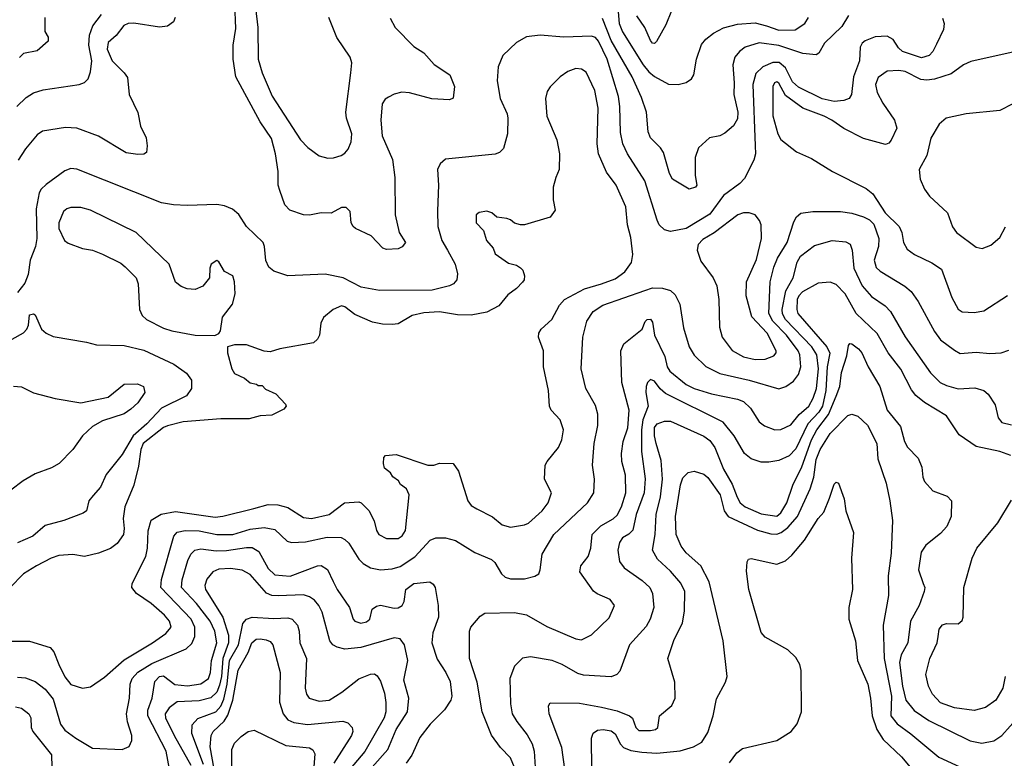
# Model space of a CAD drawing. Extents: x 997026 to 1115308, y 536381 to 619039.
# Tile 259 of 484: x 1048236 to 1053228, y 554420 to 558164. Entities that reach past the tile are written whole.
import ezdxf

# ---------------------------------------------------------------- set-up
doc = ezdxf.new("R2010")
doc.units = 0

msp = doc.modelspace()

# ---------------------------------------------------------------- linework, layer by layer
at = {"layer": '0CON20XD'}
for points in [[(1050115, 558172.5), (1050138.8, 558125), (1050235, 558028), (1050285.5, 557995.5), (1050337, 557937), (1050416.2, 557885), (1050441.2, 557825), (1050433, 557767), (1050415, 557757.5), (1050325, 557763.8), (1050212.7, 557792.7), (1050173, 557797), (1050135, 557787.5), (1050105, 557772), (1050088.8, 557761.2), (1050073, 557737), (1050066.9, 557655), (1050073.5, 557575), (1050126.3, 557456.3), (1050138.5, 557365), (1050140, 557175), (1050160, 557085), (1050192.5, 557035), (1050175, 557012.5), (1050155, 557002.5), (1050095, 557000), (1050076.4, 557006.4), (1050017.9, 557067.9), (1049938.8, 557105), (1049926.2, 557115), (1049916.2, 557135), (1049911.7, 557191.7), (1049891.7, 557211.7), (1049868.3, 557211.7), (1049815, 557183.8), (1049765, 557184.3), (1049705, 557173.1), (1049675, 557175.7), (1049605, 557198), (1049580.8, 557225), (1049555, 557297.5), (1049547.1, 557325), (1049545.7, 557394.3), (1049532.9, 557485), (1049512.4, 557562.4), (1049455.9, 557645.9), (1049331.1, 557875), (1049317.5, 557965), (1049317.5, 558035), (1049330.9, 558119.1), (1049327.1, 558245)], [(1049431.6, 558225), (1049443.8, 558125), (1049444.8, 557965), (1049465, 557894.4), (1049516, 557776), (1049659.6, 557555), (1049696, 557516), (1049754, 557474), (1049797.6, 557462.4), (1049826.4, 557463.6), (1049865, 557475.7), (1049885, 557488), (1049901.3, 557508.7), (1049916.5, 557545), (1049919.2, 557585), (1049892.5, 557665), (1049889.1, 557695), (1049914.6, 557895.4), (1049919.5, 557945), (1049911.1, 557975), (1049844.3, 558074.3), (1049802.5, 558175)], [(1051269.2, 558225), (1051275.6, 558145), (1051291.9, 558101.9), (1051396.6, 557935), (1051425, 557900.3), (1051455, 557875.9), (1051525, 557836.8), (1051574, 557836), (1051615, 557845.6), (1051642.5, 557865), (1051653.1, 557885), (1051667.3, 557965), (1051692.1, 558037.9), (1051714.4, 558065), (1051754.2, 558095.8), (1051805, 558122.3), (1051875, 558141.2), (1051965, 558148.3), (1052023.2, 558133.2), (1052085, 558110.4), (1052167.4, 558112.6), (1052216.2, 558145), (1052235.3, 558175)], [(1051540.6, 558209.4), (1051511.3, 558138.7), (1051465, 558053.3), (1051455, 558044.2), (1051445, 558046), (1051435, 558058), (1051405.5, 558125), (1051365, 558184.3)], [(1048221.5, 557725), (1048269.5, 557770.5), (1048305, 557792.7), (1048355, 557809.4), (1048538, 557835), (1048564.2, 557845.8), (1048583.5, 557865), (1048595, 557900), (1048600.8, 557955), (1048585.8, 558035), (1048590, 558085), (1048606.7, 558133.3), (1048650.1, 558189.9)], [(1048362.5, 558175), (1048362.5, 558105), (1048380, 558075), (1048380, 558055), (1048323.6, 558006.4), (1048255, 557992.5), (1048235, 557972.5)], [(1049024.2, 558175), (1049015, 558153.8), (1048985, 558132), (1048945, 558125.8), (1048815, 558147.5), (1048785, 558145.5), (1048763.1, 558135)], [(1052915, 558171.9), (1052922.5, 558145), (1052919.2, 558115), (1052885, 558040), (1052866.3, 558003.7), (1052847.6, 557982.4), (1052808.4, 557971.6), (1052712.4, 558002.4), (1052691.4, 558021.4), (1052663.9, 558063.9), (1052635, 558081.3), (1052572.9, 558077.1), (1052522.6, 558057.4), (1052507.3, 558045), (1052497.8, 558025), (1052493.7, 557956.3), (1052462.9, 557875), (1052453.8, 557785), (1052441.9, 557765), (1052415, 557754.2), (1052365, 557750.2), (1052305, 557762.6), (1052185, 557822.4), (1052155, 557849.2), (1052119.5, 557919.5), (1052087.4, 557947.4), (1052055, 557947), (1052004.5, 557925.5), (1051969, 557891), (1051953.7, 557835), (1051964.8, 557524.8), (1051965.8, 557485), (1051958.6, 557451.4), (1051910.2, 557359.8), (1051886.4, 557333.6), (1051805, 557273.1), (1051735, 557177.7), (1051615, 557106.3), (1051535, 557090), (1051505, 557099.1), (1051478.5, 557125), (1051467.6, 557147.6), (1051405, 557346.9), (1051318.2, 557485), (1051293.5, 557535), (1051281.8, 557591.8), (1051278.4, 557725), (1051271.2, 557775), (1051215.2, 557965), (1051170.4, 558055), (1051155, 558073.3), (1051135, 558080), (1050995, 558075.3), (1050875, 558086.5), (1050805, 558076.7), (1050755, 558048.6), (1050685, 557982), (1050661.5, 557925), (1050656.2, 557855), (1050672.1, 557765), (1050707.7, 557687.7), (1050711.5, 557665), (1050709.6, 557585), (1050688.6, 557511.4), (1050668.9, 557491.1), (1050647.2, 557482.8), (1050395, 557456.7), (1050367.3, 557432.7), (1050354.6, 557405.4), (1050360, 557325), (1050353.5, 557195), (1050356.3, 557116.3), (1050376.5, 557045), (1050405.2, 556995.2)], [(1052438, 558185), (1052405, 558129.2), (1052316.9, 558045), (1052287.5, 557995), (1052275, 557986), (1052207.3, 557992.7), (1052085, 558033.2), (1051985, 558046.8), (1051914.2, 558025), (1051885, 558003.1), (1051862.2, 557975), (1051850.9, 557935), (1051858.9, 557845), (1051857.1, 557785), (1051876.8, 557695), (1051875, 557661.2), (1051855, 557625.8), (1051810.3, 557589.7), (1051785, 557575.8), (1051733.3, 557565), (1051678, 557515), (1051660, 557465), (1051660, 557375), (1051668.8, 557325), (1051662.5, 557315), (1051630, 557305), (1051546.2, 557355), (1051530, 557385), (1051500.3, 557490.3), (1051484.5, 557514.5), (1051433.5, 557565), (1051422.5, 557595), (1051414.5, 557695), (1051389.4, 557769.4), (1051341.1, 557875), (1051235, 558058.7), (1051190.8, 558170.8)], [(1048763.1, 558135), (1048725.3, 558084.7), (1048685, 558049.4), (1048679.6, 558015), (1048705, 557956.2), (1048766, 557895), (1048781.7, 557871.7), (1048790.8, 557785), (1048834.4, 557694.4), (1048848, 557625), (1048876.7, 557565), (1048882.5, 557525), (1048878.3, 557491.7), (1048865, 557482.5), (1048835, 557481.2), (1048775, 557490), (1048635, 557574.3), (1048525, 557614.6), (1048467.6, 557617.6), (1048351.5, 557598.5), (1048325, 557580.8), (1048265, 557508.9), (1048227.4, 557452.6)], [(1053278.8, 558001.2), (1053057.6, 557952.4), (1053022, 557935), (1052959.5, 557890.5), (1052875, 557862.9), (1052835, 557856.9), (1052805, 557860.4), (1052725, 557901.3), (1052693.4, 557906.6), (1052635, 557902.5), (1052588.7, 557871.3), (1052574.5, 557835), (1052583.5, 557795), (1052611.5, 557741.5), (1052672, 557655), (1052683.8, 557615), (1052655, 557553.3), (1052642.3, 557537.7), (1052625, 557531.2), (1052515, 557562), (1052415, 557612), (1052353.8, 557655), (1052314.2, 557675), (1052206, 557716), (1052119.4, 557779.4), (1052085, 557843.3), (1052075, 557850), (1052063.6, 557845), (1052054, 557825), (1052055, 557677.5), (1052080, 557585), (1052095, 557556.2), (1052175, 557494), (1052251.3, 557461.3), (1052356.2, 557395), (1052527.7, 557307.7), (1052561.5, 557281.5), (1052624.7, 557185), (1052695.6, 557115), (1052708.9, 557085), (1052716.5, 557035), (1052735, 557001.4), (1052773.4, 556973.4), (1052861.1, 556931.1), (1052909.1, 556899.1), (1052962.2, 556755), (1052995, 556697.5), (1053015, 556682.9), (1053075, 556680), (1053125, 556687.5), (1053245, 556766)], [(1048554.3, 554775.7), (1048595, 554782), (1048665, 554830.6), (1048765, 554918.2), (1048908.9, 555005), (1048976.9, 555053.1), (1049003.3, 555085), (1048996.2, 555115), (1048970.4, 555145), (1048902.9, 555205), (1048828.9, 555255), (1048804.4, 555285), (1048806.9, 555305), (1048875, 555443.3), (1048883.6, 555485), (1048886.6, 555573.4), (1048903.1, 555626.9), (1048952.4, 555657.6), (1049025, 555670.7), (1049227.7, 555642.3), (1049265, 555646.5), (1049423.1, 555686.9), (1049495, 555706.4), (1049545, 555704.5), (1049595, 555691.9), (1049675, 555640.4), (1049715, 555635.4), (1049805, 555656.4), (1049882.5, 555715), (1049955, 555720), (1049967.5, 555715), (1050006.1, 555676.1), (1050033, 555623), (1050044.3, 555575), (1050056, 555555), (1050095, 555533.3), (1050155, 555533.5), (1050175, 555547.1), (1050192.2, 555575), (1050210, 555755), (1050196.4, 555786.4), (1050167, 555807), (1050156.4, 555826.4), (1050127, 555847), (1050116.4, 555866.4), (1050085, 555890), (1050080, 555915), (1050082.5, 555945), (1050090, 555955), (1050145, 555960), (1050305, 555906.2), (1050335, 555906.2), (1050365, 555916.2), (1050433.6, 555913.6), (1050460.8, 555875), (1050507.5, 555725), (1050525, 555702), (1050553.3, 555685), (1050633.2, 555643.2), (1050682.6, 555602.6), (1050725, 555591.4), (1050795, 555602.5), (1050815, 555611.5), (1050885.6, 555675), (1050915.6, 555715), (1050932.5, 555765), (1050897.1, 555835), (1050900, 555905), (1050910, 555925), (1050968.6, 555995), (1050984.3, 556035), (1050992.5, 556085), (1050975.7, 556135), (1050930.8, 556185), (1050921.4, 556205), (1050917.5, 556285), (1050891.1, 556405), (1050891.4, 556485), (1050866, 556555), (1050868, 556575), (1050880, 556595), (1050934.2, 556645), (1050972.2, 556717.8), (1050997.5, 556745), (1051100.4, 556799.6), (1051186, 556825), (1051255, 556850.9), (1051304.6, 556885.4), (1051337.2, 556932.8), (1051344.2, 556974.2), (1051335, 557060), (1051317.5, 557125), (1051310, 557215), (1051260.6, 557325), (1051211.7, 557391.7), (1051171.2, 557485), (1051164.6, 557535), (1051169.3, 557715), (1051152.5, 557805), (1051108.1, 557898.1), (1051085, 557914), (1051055, 557917.5), (1051015, 557900.8), (1050975.5, 557874.5), (1050925.5, 557824.5), (1050910, 557800), (1050902.2, 557765), (1050908.6, 557675), (1050960, 557555), (1050972.9, 557485), (1050971.4, 557405), (1050954, 557364), (1050941.1, 557315), (1050941.2, 557251.2), (1050950.7, 557199.3), (1050925, 557163.3), (1050796.1, 557123.9), (1050775, 557123.8), (1050745, 557133.3), (1050725, 557150), (1050705, 557156.7), (1050655, 557162.5), (1050630, 557185), (1050605, 557193.3), (1050565, 557187.5), (1050550, 557175), (1050550, 557135), (1050587.5, 557095), (1050603.3, 557045), (1050636.1, 557006.1), (1050647, 556977), (1050715, 556930), (1050755, 556920), (1050775, 556906.7), (1050786.7, 556895), (1050796.1, 556866.1), (1050793.3, 556845), (1050785, 556833.3), (1050755, 556801.2), (1050710.3, 556769.7), (1050665.7, 556714.3), (1050605, 556682), (1050525, 556667.1), (1050455, 556667.8), (1050365, 556683.1), (1050285, 556678.5), (1050225, 556664.4), (1050155, 556622), (1050125, 556619.2), (1050075, 556620.8), (1050025, 556630.6), (1049935, 556670), (1049885, 556708.1), (1049867, 556713), (1049825, 556695.7), (1049776, 556655), (1049762.5, 556625), (1049756.2, 556565), (1049745.8, 556544.2), (1049725, 556526.7), (1049555, 556496.2), (1049505, 556480), (1049475, 556483.3), (1049385, 556516.2), (1049325, 556516.2), (1049290, 556505), (1049290, 556475), (1049312, 556395), (1049325, 556370), (1049375, 556347.5), (1049405, 556322.5), (1049437, 556317), (1049445, 556310), (1049465, 556310), (1049481.7, 556291.7), (1049535, 556267.5), (1049583.3, 556215), (1049586.7, 556205), (1049575, 556190), (1049515, 556160), (1049455, 556156.2), (1049399.5, 556140.5), (1049255, 556140), (1049065, 556125.3), (1048985, 556106), (1048965, 556097.2), (1048862.6, 556015), (1048850, 555985), (1048838.8, 555901.2), (1048814.6, 555805), (1048769.1, 555695), (1048760.4, 555635), (1048765.7, 555585), (1048761.4, 555555), (1048730.7, 555509.3), (1048696.3, 555483.7), (1048635, 555458.9), (1048565, 555443.3), (1048505, 555453.1), (1048435, 555447.8), (1048396.2, 555435), (1048321.2, 555395), (1048255.5, 555354.5), (1048185.5, 555284.5)], [(1053272.1, 557737.9), (1053205, 557704), (1053035, 557687.5), (1052933.3, 557665), (1052898, 557635), (1052856.4, 557563.6), (1052834.6, 557475.4), (1052796.7, 557405), (1052801.9, 557355), (1052823.1, 557305), (1052848.9, 557268.9), (1052939.5, 557185), (1052964.8, 557114.8), (1052985, 557085.5), (1053085, 557010.4), (1053115.4, 557004.6), (1053159.2, 557020.8), (1053205, 557060), (1053235, 557113.8)], [(1050405.2, 556995.2), (1050444.2, 556924.2), (1050455.4, 556875), (1050452.1, 556845), (1050435.5, 556825), (1050415.7, 556815), (1050327.2, 556792.8), (1050060.7, 556790.7), (1049967.6, 556807.6), (1049875.9, 556855.9), (1049785, 556874.5), (1049595, 556866.2), (1049525, 556889.5), (1049499.5, 556909.5), (1049484, 556944), (1049476.9, 557015), (1049469.6, 557035), (1049386.2, 557115), (1049346.4, 557176.4), (1049315, 557203.1), (1049275, 557220.8), (1049235, 557227.1), (1049085, 557221.5), (1049015, 557226.4), (1048955, 557236.2), (1048525, 557406.4), (1048495, 557409.1), (1048465, 557398.5), (1048370.5, 557329.5), (1048344.6, 557305.4), (1048333.8, 557286.2), (1048320, 557205), (1048322.4, 557055), (1048316.2, 557013.8), (1048288.2, 556945), (1048278.2, 556871.8), (1048261.5, 556828.5), (1048225, 556781.2)], [(1049225, 556563.3), (1049245, 556572.5), (1049253.9, 556586.1), (1049264.1, 556655.9), (1049315, 556722.5), (1049327.8, 556775), (1049325.7, 556835), (1049316, 556865), (1049275, 556887.5), (1049245, 556937.5), (1049235, 556943.3), (1049207.5, 556925), (1049200, 556905), (1049197.5, 556855), (1049165, 556813.3), (1049125, 556796.2), (1049085, 556800), (1049055, 556812), (1049025, 556833.8), (1048994.1, 556924.1), (1048826.7, 557085), (1048595, 557199.2), (1048545, 557212.5), (1048495, 557212.5), (1048475, 557205.8), (1048458.3, 557191.7), (1048434.1, 557134.1), (1048434.3, 557105), (1048463.8, 557045), (1048482.1, 557032.1), (1048555, 557004), (1048605, 556996.2), (1048655.9, 556975.9), (1048749.2, 556929.2), (1048770.5, 556910.5), (1048826.7, 556855), (1048836.2, 556825), (1048842.5, 556695), (1048856, 556665), (1048878.8, 556645), (1048965, 556600), (1049007, 556587), (1049125, 556564.4), (1049225, 556563.3)], [(1048755, 554464.2), (1048791.2, 554478.8), (1048805, 554510), (1048804.4, 554535), (1048782.5, 554605), (1048778.2, 554645), (1048792, 554725), (1048795.3, 554795), (1048805.9, 554825), (1048835, 554856.2), (1048905, 554900.2), (1049080.5, 554975), (1049108.6, 555001.4), (1049123.3, 555036.7), (1049124.3, 555085), (1049105.2, 555125), (1048951.6, 555285), (1048955.4, 555325.4), (1049018.2, 555545), (1049035, 555565.8), (1049074.8, 555575.2), (1049145, 555572.1), (1049236.1, 555553.9), (1049316.2, 555553.8), (1049405, 555581), (1049475, 555590), (1049528.8, 555578.8), (1049591.2, 555521.2), (1049614, 555514), (1049685, 555517.5), (1049795, 555541.1), (1049865, 555538.9), (1049885, 555529.6), (1049905, 555510), (1049955, 555429.4), (1049977.1, 555407.1), (1050015, 555384.5), (1050065, 555374.6), (1050125, 555379.4), (1050165, 555392.4), (1050238.9, 555441.1), (1050316.5, 555525), (1050345, 555536.7), (1050395, 555536.9), (1050445, 555524.6), (1050543.4, 555463.4), (1050627.9, 555427.9), (1050645, 555413.1), (1050679.1, 555355), (1050698.1, 555338.1), (1050725, 555328.9), (1050795, 555329.2), (1050847.4, 555342.6), (1050867.5, 555355), (1050875.6, 555375), (1050885.5, 555455), (1050944.7, 555555), (1051114.5, 555715), (1051147.5, 555765), (1051149.5, 555835), (1051139.5, 555905), (1051149.3, 556015), (1051166.4, 556106.4), (1051166.4, 556163.6), (1051155, 556208), (1051106.5, 556295), (1051083.5, 556395), (1051090.9, 556555), (1051110.8, 556635), (1051143.8, 556685), (1051193.2, 556716.8), (1051405, 556790.8), (1051445, 556804.2), (1051495, 556803.4), (1051535, 556791.5), (1051559.9, 556769.9), (1051582.3, 556722.3), (1051602, 556602), (1051630.4, 556505), (1051655, 556463.1), (1051715.3, 556405.3), (1051785, 556370.6), (1051935, 556336.1), (1052085, 556292.3), (1052120.8, 556305), (1052158.8, 556331.2), (1052185.3, 556364.7), (1052197.3, 556405), (1052191.2, 556465), (1052183.4, 556485), (1052124, 556565), (1052053.7, 556635), (1052033.8, 556675), (1052041.5, 556835), (1052059.7, 556910.3), (1052078.4, 556955), (1052127.8, 557035), (1052161.2, 557138.8), (1052175, 557164), (1052196.6, 557183.4), (1052257.4, 557192.6), (1052398, 557192), (1052455, 557183.3), (1052515, 557164.8), (1052545, 557148.8), (1052567.2, 557127.2), (1052591.2, 557055), (1052590.4, 557015), (1052568.7, 556945), (1052578.5, 556908.5), (1052599.1, 556889.1), (1052723.3, 556813.3), (1052755.7, 556785.7), (1052791.2, 556735), (1052873.8, 556583.8), (1052905, 556541.8), (1052975, 556488.2), (1053005, 556472.7), (1053085, 556478.5), (1053155, 556472.3), (1053212.5, 556475), (1053251.4, 556488.6)], [(1051965, 556440.8), (1052015, 556443.1), (1052059.2, 556460.8), (1052071.9, 556475), (1052072.2, 556485), (1052025.7, 556575), (1051947.8, 556657.8), (1051920, 556765), (1051920.6, 556835), (1051971.1, 556948.9), (1051997.1, 557055), (1051994.5, 557124.5), (1051986.3, 557146.3), (1051964.5, 557174.5), (1051935, 557185.6), (1051905, 557185.5), (1051877.5, 557175), (1051756.3, 557083.7), (1051699.3, 557050.7), (1051676.5, 557025), (1051670.6, 556995), (1051689.7, 556939.7), (1051752, 556855), (1051770.8, 556815), (1051781.1, 556745), (1051784.5, 556605.5), (1051797.5, 556555), (1051847.9, 556487.9), (1051905.6, 556454.4), (1051965, 556440.8)], [(1050761.7, 554331.7), (1050725, 554421.9), (1050674.5, 554475), (1050627.7, 554537.7), (1050580.6, 554655), (1050555.6, 554805.6), (1050516.2, 554925), (1050516.7, 555065), (1050523.3, 555085), (1050570.3, 555139.7), (1050595, 555155.8), (1050745, 555159.4), (1050805, 555147.5), (1050908.6, 555088.6), (1051055, 555025.6), (1051085, 555020), (1051135, 555045.8), (1051225, 555131.2), (1051251.2, 555195), (1051230, 555225), (1051163.6, 555253.6), (1051145, 555267.5), (1051075.8, 555365), (1051081.4, 555395), (1051117.4, 555442.6), (1051131.4, 555485), (1051138.1, 555555), (1051181.6, 555598.4), (1051245, 555634.2), (1051265, 555652.5), (1051287.5, 555695), (1051308.6, 555765), (1051307.3, 555855), (1051289.2, 555925), (1051287.9, 555965), (1051296.4, 556025), (1051318.6, 556095), (1051325.3, 556185), (1051288.5, 556325), (1051284.4, 556485), (1051299.7, 556520.3), (1051392.5, 556595), (1051406.4, 556633.6), (1051417.5, 556645), (1051435, 556646.7), (1051445, 556630), (1051454.2, 556565), (1051506.5, 556456.5), (1051518.4, 556405), (1051531.8, 556381.8), (1051615, 556314.1), (1051655, 556294.7), (1051743.4, 556266.6), (1051875, 556240.8), (1051905, 556228.8), (1051941.5, 556195), (1051985.7, 556125), (1052012, 556105), (1052065, 556084.6), (1052095, 556086.2), (1052145, 556109.6), (1052188, 556162), (1052236.4, 556205), (1052259.6, 556245), (1052275.4, 556295), (1052285.8, 556395), (1052277.3, 556465), (1052252.5, 556505), (1052119.3, 556645), (1052103.8, 556673.8), (1052101.7, 556695), (1052120.8, 556789.2), (1052157.3, 556855), (1052178.1, 556935), (1052195, 556964.6), (1052265, 557020), (1052355, 557044), (1052425, 557037.5), (1052446.2, 557026.2), (1052456.1, 556996.1), (1052465.8, 556905), (1052506.8, 556815), (1052555, 556760.4), (1052623.6, 556713.6), (1052651.8, 556685), (1052725, 556555.6), (1052853.1, 556373.1), (1052903.1, 556325), (1052935, 556309.6), (1052995, 556292.3), (1053078, 556298), (1053125, 556284.4), (1053145.6, 556265), (1053182.2, 556212.2), (1053197.5, 556145), (1053215, 556122.5), (1053265, 556111.1)], [(1053261.4, 555955), (1053205, 555975.3), (1053085, 556000.8), (1052999.1, 556059.1), (1052935.7, 556155.7), (1052823.4, 556223.4), (1052779, 556259), (1052757.4, 556287.4), (1052702.7, 556392.7), (1052639.7, 556475), (1052583.6, 556573.6), (1052477.7, 556675), (1052422, 556775), (1052375, 556822.3), (1052345, 556833.1), (1052285, 556829.3), (1052205, 556784.8), (1052185.8, 556765), (1052178, 556745), (1052175.7, 556695.7), (1052181.7, 556675), (1052329, 556505), (1052343.3, 556473.3), (1052330, 556405), (1052322.8, 556285), (1052305.8, 556205), (1052287.2, 556175), (1052232.3, 556115), (1052170.9, 555989.1), (1052136.5, 555953.5), (1052085, 555929.2), (1052035, 555920.5), (1051995, 555921.1), (1051945, 555937.8), (1051910.9, 555965), (1051859.1, 556055), (1051803.2, 556123.2), (1051509.7, 556269.7), (1051482.8, 556292.8), (1051455, 556332.1), (1051435, 556340.4), (1051419.3, 556325), (1051412.7, 556305), (1051411.4, 556275), (1051423, 556205), (1051394.7, 556135.3), (1051387.9, 556085), (1051388.7, 555975), (1051406.6, 555836.6), (1051402.9, 555765), (1051361, 555655), (1051345, 555576.2), (1051325, 555555.6), (1051292.1, 555537.9), (1051276.9, 555513.1), (1051268.5, 555475), (1051277.4, 555417.4), (1051300.6, 555385), (1051391.3, 555321.3), (1051431.2, 555285), (1051444.6, 555255), (1051450.4, 555185), (1051433.1, 555125), (1051411.8, 555088.2), (1051327.1, 554995), (1051278.3, 554861.7), (1051263.8, 554845), (1051235, 554833.1), (1051095, 554840.4), (1051065, 554849.6), (1050987.1, 554895), (1050935, 554915.3), (1050825, 554934.6), (1050785, 554927.3), (1050744, 554886), (1050721.1, 554825), (1050724, 554695), (1050733.3, 554645), (1050755.7, 554605.7), (1050808.2, 554538.2), (1050833.5, 554493.5), (1050845.2, 554455.2), (1050849.8, 554375)], [(1048155, 556521.4), (1048255, 556576.7), (1048272.5, 556595), (1048280, 556615), (1048285, 556667.5), (1048305, 556673.3), (1048315, 556667.5), (1048346.2, 556595), (1048370, 556575), (1048405, 556558), (1048575, 556529.4), (1048625, 556515.5), (1048765, 556512.5), (1048865, 556489.4), (1049017, 556417), (1049082.4, 556372.4), (1049106.7, 556336.7), (1049107.1, 556295), (1049082, 556258), (1048955, 556194.8), (1048881, 556115), (1048811.2, 556055), (1048755, 555960.5), (1048675, 555858.6), (1048645.6, 555795), (1048608.2, 555751.8), (1048585.8, 555724.2), (1048573.8, 555675), (1048558.3, 555661.7), (1048458.8, 555625), (1048365, 555600.6), (1048302.5, 555545), (1048225, 555511.2)], [(1050999.1, 554365), (1050984.6, 554475), (1050920, 554645), (1050917.5, 554685), (1050925, 554700), (1051075, 554699.6), (1051185, 554679.3), (1051265, 554661.1), (1051328, 554635), (1051343.3, 554623.3), (1051360, 554575), (1051375, 554560.6), (1051435, 554560), (1051460, 554565), (1051471.2, 554575), (1051480, 554635), (1051542.4, 554687.6), (1051560, 554725), (1051557.1, 554805), (1051522.5, 554925), (1051553, 555017), (1051595.7, 555105.7), (1051607.3, 555165), (1051607.7, 555265), (1051588.3, 555308.3), (1051535, 555369.1), (1051469.9, 555429.9), (1051444, 555474), (1051458.3, 555555), (1051462.4, 555655), (1051485.2, 555745), (1051494.8, 555835), (1051488.8, 555928.8), (1051462.5, 556015), (1051453.9, 556055), (1051455, 556096.7), (1051468, 556115), (1051505, 556129.6), (1051535, 556128.2), (1051705, 556052.3), (1051735, 556030), (1051760.8, 555995), (1051805, 555885.6), (1051849, 555809), (1051872.9, 555742.9), (1051889.4, 555715), (1051915, 555694.7), (1051995, 555658.2), (1052075, 555647.6), (1052095.7, 555664.3), (1052124.8, 555715), (1052156.4, 555805), (1052202.3, 555897.7), (1052250.4, 556035), (1052278, 556085), (1052337, 556163), (1052375.5, 556255.5), (1052393.8, 556305), (1052402.1, 556375), (1052429.1, 556460.9), (1052437.5, 556512.5), (1052445, 556523.3), (1052455, 556520.8), (1052488.6, 556495), (1052505.6, 556475), (1052537.5, 556405), (1052597.3, 556305), (1052633.8, 556185), (1052702.2, 556102.2), (1052722.5, 556025), (1052737.4, 555997.4), (1052791.3, 555941.3), (1052810.8, 555895), (1052815.6, 555845), (1052823.6, 555823.6), (1052866.2, 555775), (1052938.3, 555748.3), (1052960, 555725), (1052958.2, 555645), (1052936.7, 555595), (1052905, 555559.4), (1052829.5, 555500.5), (1052807.3, 555465), (1052792.9, 555375), (1052817.5, 555305), (1052824.5, 555285), (1052821.8, 555265), (1052796.4, 555195), (1052753.3, 555115), (1052739.3, 555005), (1052704.8, 554945), (1052696.6, 554905), (1052711.2, 554785), (1052728.8, 554715), (1052771.3, 554661.3), (1052845, 554611.3), (1053055, 554508.2), (1053115, 554497.1), (1053175, 554507.5), (1053215, 554535.5), (1053300.9, 554629.1)], [(1048205, 556305.7), (1048245, 556302.9), (1048305, 556272.9), (1048415, 556243.8), (1048545, 556221.2), (1048685, 556250), (1048765, 556315.7), (1048832.7, 556317.3), (1048864.2, 556304.2), (1048870.8, 556275), (1048835, 556221.2), (1048799.5, 556190.5), (1048765, 556165.8), (1048655, 556131.2), (1048605, 556102), (1048553.8, 556055), (1048506, 555985), (1048435.5, 555914.5), (1048397.6, 555892.4), (1048315, 555861.4), (1048253.4, 555826.6), (1048191.7, 555778.3)], [(1051137.2, 554365), (1051135, 554522.5), (1051143.6, 554546.4), (1051165, 554562.1), (1051195, 554565.9), (1051235, 554559.3), (1051255, 554543.3), (1051282.1, 554492.1), (1051297.8, 554475), (1051335, 554458.9), (1051390.9, 554450.9), (1051465.9, 554445.9), (1051585, 554457.3), (1051652.8, 554477.2), (1051695, 554501.9), (1051725, 554550.8), (1051752.4, 554635), (1051768.9, 554721.1), (1051814.3, 554805), (1051823.1, 554835), (1051803.5, 555015), (1051732.2, 555315), (1051689.1, 555395), (1051615, 555461.8), (1051589.1, 555495), (1051563.7, 555553.7), (1051561.8, 555645), (1051586.9, 555806.9), (1051598.8, 555841.2), (1051625, 555868.2), (1051655, 555875.4), (1051705, 555860.8), (1051725, 555843.1), (1051787.9, 555755), (1051808.4, 555675), (1051828.2, 555645), (1051976.1, 555576.1), (1052045, 555558.3), (1052075, 555556.7), (1052096.1, 555563.9), (1052130.6, 555589.4), (1052179.5, 555645), (1052244.2, 555785.8), (1052261.9, 555845), (1052273.5, 555935), (1052294.8, 555985), (1052345, 556065.9), (1052435, 556157.5), (1052455, 556163.9), (1052484.7, 556154.7), (1052535, 556108.1), (1052581.8, 556015), (1052587.3, 555937.3), (1052629.6, 555815), (1052648.5, 555725), (1052660.5, 555625), (1052655, 555460), (1052640, 555345), (1052640.4, 555245), (1052614.7, 555095), (1052618.4, 554925), (1052656.4, 554735), (1052653.2, 554635), (1052685.4, 554595), (1052755, 554544), (1052895.6, 554425), (1053025, 554365.4)], [(1051835, 554396), (1051872.6, 554447.4), (1051900.3, 554469.7), (1052075, 554509.2), (1052146.7, 554555), (1052178, 554595), (1052200, 554655), (1052197.5, 554865), (1052192, 554895), (1052170.3, 554930.3), (1052130.3, 554970.3), (1052015, 555034), (1051995, 555056.7), (1051932.5, 555275), (1051921.7, 555368.3), (1051923.6, 555416.4), (1051930.7, 555429.3), (1051945, 555433.3), (1052075, 555404.3), (1052119.3, 555420.7), (1052150.9, 555449.1), (1052214.5, 555525), (1052285, 555635.7), (1052312.5, 555667.5), (1052342.1, 555737.9), (1052365, 555810), (1052375, 555820), (1052386.7, 555815), (1052416, 555735), (1052424, 555675), (1052464.3, 555565), (1052452.9, 555435), (1052458.9, 555275), (1052440.6, 555185), (1052439.4, 555125), (1052474.4, 555015), (1052483.3, 554915), (1052536.2, 554795), (1052550.4, 554725), (1052558.6, 554635), (1052581.8, 554565), (1052613.8, 554515), (1052707.3, 554427.3), (1052758.5, 554365)], [(1053232.5, 554835), (1053220, 554775), (1053185.3, 554714.7), (1053132.8, 554677.2), (1053075, 554662.7), (1052975, 554676.2), (1052905, 554701.6), (1052863.9, 554745), (1052844, 554785), (1052830, 554845), (1052850.4, 554925), (1052888.5, 555005), (1052893.4, 555036.6), (1052897.1, 555075), (1052915, 555097.1), (1052935, 555102.9), (1052995, 555102), (1053015, 555117.5), (1053020, 555135), (1053022.5, 555285), (1053065.7, 555435), (1053088.1, 555485), (1053195, 555614.2), (1053265, 555727.5)], [(1048994.6, 554365), (1048978.1, 554455), (1048884.8, 554635), (1048885.6, 554664.4), (1048907.1, 554725), (1048921.5, 554808.5), (1048945, 554834.6), (1048965, 554837.6), (1049023, 554793), (1049086.5, 554786.5), (1049155, 554797.5), (1049192.5, 554825), (1049202.8, 554855), (1049207.9, 554915), (1049235.2, 555005), (1049225.6, 555065), (1049200.9, 555115), (1049133, 555205), (1049056.9, 555285), (1049059.2, 555325), (1049087.7, 555422.3), (1049103.9, 555455), (1049124.4, 555475), (1049155, 555481.4), (1049231.9, 555471.9), (1049285, 555472.7), (1049385, 555488.9), (1049415, 555487.9), (1049447.8, 555467.8), (1049495, 555381.8), (1049529.9, 555349.9), (1049606.6, 555343.4), (1049745, 555395.6), (1049765, 555397.5), (1049796.9, 555376.9), (1049825.9, 555315.9), (1049845.3, 555275.3), (1049908, 555185), (1049926, 555125), (1049935, 555114.3), (1049965, 555104.4), (1049995, 555111.9), (1050012, 555125), (1050023.8, 555175), (1050045, 555191.2), (1050065, 555195.7), (1050135, 555181.1), (1050155, 555183.3), (1050175, 555194.3), (1050185.7, 555215), (1050193.1, 555275), (1050235, 555306.1), (1050315, 555314.2), (1050333.1, 555303.1), (1050342.5, 555285), (1050358, 555195), (1050360, 555135), (1050330, 555055), (1050325.7, 555005), (1050352.1, 554922.1), (1050396.7, 554855), (1050418.8, 554808.8), (1050427.1, 554735), (1050421.4, 554715), (1050390, 554665), (1050317.6, 554592.4), (1050265, 554525.7), (1050224.6, 554435), (1050195.2, 554394.8)], [(1049943.7, 554285), (1050102, 554465), (1050144.2, 554565), (1050202, 554655), (1050208.2, 554725), (1050182.9, 554815), (1050203, 554915), (1050186.2, 554995), (1050165, 555024.6), (1050135, 555030.3), (1049965, 554982.1), (1049885, 554973.5), (1049845, 554982.3), (1049823.1, 554995), (1049807.9, 555015), (1049770.1, 555160.1), (1049752.5, 555195), (1049731, 555221), (1049705, 555238.3), (1049675, 555247.8), (1049546.5, 555243.5), (1049515, 555244.2), (1049486.7, 555256.7), (1049405, 555351.5), (1049363.1, 555373.1), (1049305, 555382.5), (1049245, 555378.9), (1049215, 555364.6), (1049185, 555327.1), (1049175.3, 555295), (1049178.6, 555275), (1049265.6, 555135), (1049293.8, 555043.8), (1049294.6, 555005), (1049265.8, 554925), (1049259.1, 554835), (1049249.6, 554790.4), (1049234.7, 554755.3), (1049205, 554726.2), (1049145, 554710.6), (1049035, 554706.1), (1048994.2, 554675.8), (1048973.3, 554645), (1048975.7, 554625), (1049019.8, 554535), (1049103.9, 554385)], [(1049167.8, 554387.8), (1049108.8, 554545), (1049111.1, 554588.9), (1049138.7, 554621.3), (1049229.7, 554655), (1049255, 554684.2), (1049270.3, 554719.7), (1049287.2, 554795), (1049299.9, 554915), (1049345.7, 554995), (1049367.8, 555102.2), (1049385, 555125.6), (1049414.6, 555135.4), (1049525, 555128), (1049595, 555132.5), (1049617.5, 555125), (1049644.3, 555095), (1049652.9, 555065), (1049656.7, 555005), (1049690.4, 554925), (1049682.7, 554775), (1049689.4, 554745), (1049704, 554725), (1049755, 554709.2), (1049805, 554714), (1049869.2, 554755), (1049955, 554822.9), (1050015, 554845.6), (1050035, 554847.1), (1050047.8, 554837.8), (1050065, 554810), (1050085, 554750), (1050092.4, 554702.4), (1050092.4, 554655), (1050083.3, 554625), (1049986.5, 554453.5), (1049893.3, 554345)], [(1048155, 555014.3), (1048285, 555012.9), (1048390.9, 554980.9), (1048409.2, 554959.2), (1048434.8, 554894.8), (1048465, 554833.1), (1048495, 554794.4), (1048554.3, 554775.7)], [(1049221.1, 554365), (1049202.1, 554477.9), (1049206.2, 554535), (1049217.1, 554555), (1049272.8, 554607.2), (1049291.9, 554638.1), (1049317.1, 554715), (1049343.8, 554866.2), (1049393.8, 554956.2), (1049412.1, 555005), (1049435, 555022.8), (1049455, 555025.8), (1049485, 555020.3), (1049505, 555011.2), (1049519.2, 554995), (1049557.1, 554855), (1049553.8, 554705), (1049571.8, 554645), (1049595.5, 554615), (1049625, 554601.9), (1049695, 554590.2), (1049875, 554608.2), (1049899.6, 554599.6), (1049921.9, 554575), (1049924.5, 554555), (1049917.9, 554535), (1049828.9, 554395)], [(1048225, 554830.7), (1048265, 554828.2), (1048315, 554809.2), (1048365, 554770.9), (1048405, 554720), (1048443.4, 554593.4), (1048465, 554562.7), (1048521.2, 554521.2), (1048605, 554471.5), (1048755, 554464.2)], [(1048215, 554680.5), (1048245, 554674.5), (1048281.9, 554645), (1048291.9, 554625), (1048294.3, 554575), (1048301.9, 554555), (1048396.7, 554436.7), (1048399.4, 554375)], [(1049310.8, 554465), (1049325, 554495.7), (1049359.1, 554530.9), (1049395, 554555.8), (1049425, 554562.5), (1049585.3, 554485.3), (1049705, 554472.9), (1049722, 554462), (1049732.3, 554442.3), (1049726.6, 554376.6)], [(1049311.8, 554355), (1049310.8, 554465)]]:
    msp.add_lwpolyline(points, dxfattribs=at)

doc.saveas('drawing.dxf')
